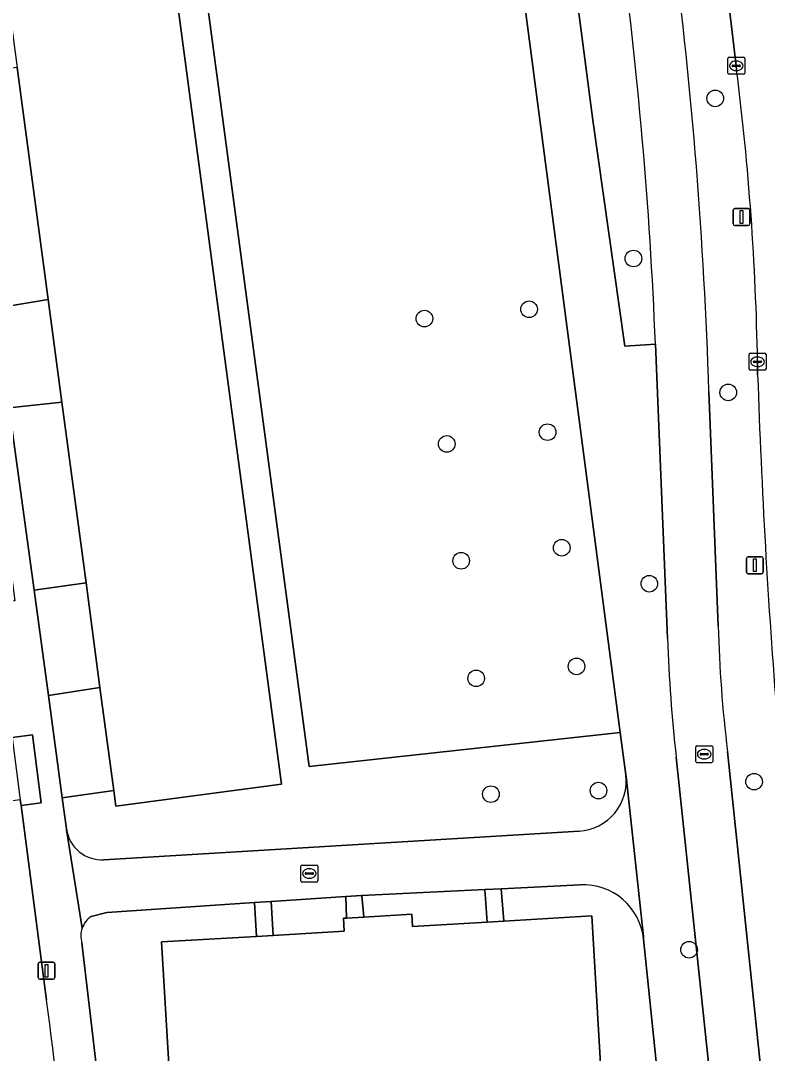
# Model space of a CAD drawing. Extents: x 160554 to 161248, y 385329 to 386506.
# Drawn here: x 161162.1 to 161206.1, y 385410.6 to 385471.5 of the extents above; entities that cross this region are included whole.
import ezdxf

# ---------------------------------------------------------------- set-up
doc = ezdxf.new("R2010")
doc.units = 0
for name, color, linetype in [('IMGEO_Berm_groen', 7, 'Continuous'), ('IMGEO_Boom', 7, 'Continuous'), ('IMGEO_Brandkraan', 7, 'Continuous'), ('IMGEO_Fietspad_gesloten', 7, 'Continuous'), ('IMGEO_Groenvoorziening', 7, 'Continuous'), ('IMGEO_Haag', 7, 'Continuous'), ('IMGEO_Kolk', 7, 'Continuous'), ('IMGEO_Lichtmast', 7, 'Continuous'), ('IMGEO_Pand', 7, 'Continuous'), ('IMGEO_Parkeervlak_open', 7, 'Continuous'), ('IMGEO_Rijbaan_lokaal_open', 7, 'Continuous'), ('IMGEO_Rijbaan_regionaal_gesloten', 7, 'Continuous'), ('IMGEO_Rioolput', 7, 'Continuous'), ('IMGEO_Voetpad_open', 7, 'Continuous')]:
    doc.layers.add(name, color=color, linetype=linetype)

msp = doc.modelspace()

# ---------------------------------------------------------------- linework, layer by layer
at = {"layer": 'IMGEO_Berm_groen'}
for points in [[(161204.254, 385468.624), (161204.232, 385468.857), (161202.834, 385480.617), (161193.933, 385548.337), (161181.828, 385640.442), (161181.314, 385641.891), (161176.955, 385654.244), (161174.214, 385653.907)], [(161175.47, 385636.99), (161171.756, 385649.564), (161171.688, 385649.237), (161173.216, 385637.527), (161185.185, 385547.215), (161188.224, 385524.163), (161191.296, 385500), (161195.785, 385465.646), (161197.661, 385452.319), (161199.47, 385452.44)], [(161205.491, 385450.631), (161205.485, 385451.409)], [(161202.621, 385449.657), (161203.163, 385435.844)], [(161203.715, 385428.436), (161207.209, 385395.073), (161209.109, 385375.432), (161209.191, 385374.309), (161209.492, 385371.406), (161209.91, 385369.306)]]:
    msp.add_lwpolyline(points, dxfattribs=at)
for centre, radius, start, end in [((160937.343, 385441.804), 262.342, 2.32361, 7.63323), ((160919.313, 385440.472), 283.457, 1.85683, 7.22527), ((161044.963, 385448.582), 160.547, 1.00895, 7.17127), ((161634.192, 385464.788), 428.934, 181.89143, 184.59841), ((161284.124, 385438.152), 80.994, 181.63302, 186.8899)]:
    msp.add_arc(centre, radius, start, end, dxfattribs=at)
at = {"layer": 'IMGEO_Boom'}
for centre in [(161202.995, 385466.933), (161198.174, 385457.495), (161192.025, 385454.504), (161185.858, 385453.952), (161203.759, 385449.6), (161193.114, 385447.258), (161187.177, 385446.567), (161193.948, 385440.443), (161188.024, 385439.676), (161199.109, 385438.324), (161194.82, 385433.45), (161188.908, 385432.746), (161205.279, 385426.654), (161189.78, 385425.918), (161196.114, 385426.129), (161201.449, 385416.749)]:
    msp.add_circle(centre, 0.489, dxfattribs=at)
at = {"layer": 'IMGEO_Brandkraan'}
for p, q in [((161178.578, 385420.814), (161178.578, 385421.666)), ((161178.653, 385421.74), (161179.505, 385421.74)), ((161178.837, 385421.234), (161178.837, 385421.246)), ((161178.88, 385421.283), (161179.278, 385421.283)), ((161179.066, 385421.52), (161179.091, 385421.52)), ((161179.321, 385421.246), (161179.321, 385421.234)), ((161179.579, 385421.666), (161179.579, 385420.814)), ((161179.505, 385420.74), (161178.653, 385420.74)), ((161179.275, 385421.197), (161178.877, 385421.197)), ((161179.089, 385420.96), (161179.064, 385420.96))]:
    msp.add_line(p, q, dxfattribs=at)
for points in [[(161178.578, 385420.814), (161178.578, 385421.666)], [(161178.653, 385421.74), (161179.505, 385421.74)], [(161179.579, 385421.666), (161179.579, 385420.814)], [(161179.505, 385420.74), (161178.653, 385420.74)]]:
    msp.add_lwpolyline(points, dxfattribs=at)
for centre, radius, start, end in [((161178.655, 385421.664), 0.0765, 91.55205, 178.44795), ((161178.655, 385421.664), 0.0765, 91.55205, 178.44795), ((161178.877, 385421.243), 0.0403, 85.87752, 175.75265), ((161178.874, 385421.233), 0.0366, 178.93798, 274.71019), ((161179.278, 385421.24), 0.043, 264.86636, 352.45326), ((161179.282, 385421.245), 0.0386, 1.73085, 96.63898), ((161179.503, 385421.664), 0.0765, 1.55205, 88.44795), ((161179.503, 385421.664), 0.0765, 1.55205, 88.44795), ((161178.655, 385420.816), 0.0765, 181.55205, 268.44795), ((161178.655, 385420.816), 0.0765, 181.55205, 268.44795), ((161179.503, 385420.816), 0.0765, 271.55205, 358.44795), ((161179.503, 385420.816), 0.0765, 271.55205, 358.44795)]:
    msp.add_arc(centre, radius, start, end, dxfattribs=at)
for centre, major_axis, ratio, start_param, end_param in [((161179.065, 385421.24), (-0.387, 0.002), 0.722429, 4.712389, 7.853982), ((161179.09, 385421.24), (-0.39, 0.002), 0.717154, 1.570796, 4.712389)]:
    msp.add_ellipse(centre, major_axis=major_axis, ratio=ratio, start_param=start_param, end_param=end_param, dxfattribs=at)
at = {"layer": 'IMGEO_Fietspad_gesloten'}
for points in [[(161199.47, 385452.44), (161200.178, 385435.092)], [(161203.163, 385435.844), (161202.621, 385449.657)], [(161200.691, 385428.101), (161206.666, 385371.615), (161206.834, 385370.098)], [(161214.699, 385366.887), (161210.219, 385366.648), (161209.91, 385369.306), (161209.492, 385371.406), (161209.191, 385374.309), (161209.109, 385375.432), (161207.209, 385395.073), (161203.715, 385428.436)]]:
    msp.add_lwpolyline(points, dxfattribs=at)
for centre, radius, start, end in [((160937.343, 385441.804), 262.342, 2.32361, 7.63323), ((160919.313, 385440.472), 283.457, 1.85683, 7.22527), ((161284.124, 385438.152), 80.994, 181.63302, 186.8899), ((161292.308, 385438.338), 92.187, 182.01797, 186.37572)]:
    msp.add_arc(centre, radius, start, end, dxfattribs=at)
at = {"layer": 'IMGEO_Groenvoorziening'}
for points in [[(161183.034, 385538.967), (161164.523, 385536.518), (161169.403, 385500), (161179.066, 385427.551), (161197.395, 385429.557), (161188.153, 385500), (161185.558, 385519.757)], [(161161.406, 385448.688), (161164.503, 385449.031), (161163.696, 385455.083), (161160.609, 385454.566)], [(161163.706, 385431.728), (161166.746, 385432.216), (161165.924, 385438.385), (161162.864, 385437.938)], [(161182.167, 385419.942), (161182.284, 385418.67), (161185.121, 385418.838), (161185.164, 385418.12), (161189.559, 385418.38), (161189.42, 385420.299)], [(161176.824, 385419.588), (161176.94, 385417.593), (161181.139, 385417.841), (161181.094, 385418.6), (161181.261, 385418.61), (161181.222, 385419.879)]]:
    msp.add_lwpolyline(points, close=True, dxfattribs=at)
for points in [[(161169.403, 385500), (161164.523, 385536.518), (161162.835, 385536.295), (161167.665, 385500), (161177.445, 385426.506), (161167.682, 385425.203), (161167.557, 385426.143), (161164.522, 385425.705), (161164.772, 385423.865)], [(161197.724, 385427.053), (161197.395, 385429.557), (161179.066, 385427.551), (161169.403, 385500)], [(161166.979, 385422.055), (161194.977, 385423.744)], [(161195.038, 385420.575), (161190.378, 385420.346), (161190.533, 385418.438), (161195.715, 385418.744), (161196.608, 385403.632), (161199.632, 385403.81), (161201.016, 385389.753), (161201.606, 385389.796), (161198.773, 385417.364)], [(161170.378, 385417.205), (161175.965, 385417.535), (161175.847, 385419.523), (161167.142, 385418.946), (161166.23, 385418.707)], [(161165.683, 385417.154), (161167.063, 385405.281), (161171.057, 385405.725), (161170.378, 385417.205)]]:
    msp.add_lwpolyline(points, dxfattribs=at)
for centre, radius, start, end in [((161194.81, 385426.677), 2.938, 273.2557, 7.34808), ((161166.849, 385424.147), 2.096, 187.72438, 273.56404), ((161195.221, 385417.01), 3.569, 5.6883, 92.94004), ((161166.984, 385417.569), 1.365, 123.51413, 160.60861), ((161166.99, 385417.569), 1.371, 160.68882, 197.59507)]:
    msp.add_arc(centre, radius, start, end, dxfattribs=at)
at = {"layer": 'IMGEO_Haag'}
for points in [[(161161.406, 385448.688), (161164.503, 385449.031), (161163.696, 385455.083), (161160.609, 385454.566)], [(161163.706, 385431.728), (161166.746, 385432.216), (161165.924, 385438.385), (161162.864, 385437.938)], [(161176.824, 385419.588), (161176.94, 385417.593), (161181.139, 385417.841), (161181.094, 385418.6), (161181.261, 385418.61), (161181.222, 385419.879)]]:
    msp.add_lwpolyline(points, close=True, dxfattribs=at)
at = {"layer": 'IMGEO_Kolk'}
for p, q in [((161203.806, 385469.357), (161204.658, 385469.357)), ((161203.731, 385468.431), (161203.731, 385469.283)), ((161203.99, 385468.851), (161203.99, 385468.863)), ((161204.428, 385468.814), (161204.03, 385468.814)), ((161204.033, 385468.9), (161204.431, 385468.9)), ((161204.219, 385469.137), (161204.244, 385469.137)), ((161204.474, 385468.863), (161204.474, 385468.851)), ((161204.732, 385469.283), (161204.732, 385468.431)), ((161204.658, 385468.357), (161203.806, 385468.357)), ((161204.242, 385468.577), (161204.217, 385468.577)), ((161204.984, 385450.983), (161204.984, 385451.835)), ((161205.059, 385451.909), (161205.911, 385451.909)), ((161205.472, 385451.689), (161205.497, 385451.689)), ((161205.985, 385451.835), (161205.985, 385450.983)), ((161205.243, 385451.403), (161205.243, 385451.415)), ((161205.681, 385451.366), (161205.283, 385451.366)), ((161205.286, 385451.452), (161205.684, 385451.452)), ((161205.495, 385451.129), (161205.47, 385451.129)), ((161205.727, 385451.415), (161205.727, 385451.403)), ((161205.911, 385450.909), (161205.059, 385450.909))]:
    msp.add_line(p, q, dxfattribs=at)
for points in [[(161203.806, 385469.357), (161204.658, 385469.357)], [(161203.731, 385468.431), (161203.731, 385469.283)], [(161204.732, 385469.283), (161204.732, 385468.431)], [(161204.658, 385468.357), (161203.806, 385468.357)], [(161204.984, 385450.983), (161204.984, 385451.835)], [(161205.059, 385451.909), (161205.911, 385451.909)], [(161205.985, 385451.835), (161205.985, 385450.983)], [(161205.911, 385450.909), (161205.059, 385450.909)]]:
    msp.add_lwpolyline(points, dxfattribs=at)
for centre, radius, start, end in [((161203.808, 385469.281), 0.0765, 91.55205, 178.44795), ((161203.808, 385469.281), 0.0765, 91.55205, 178.44795), ((161204.656, 385469.281), 0.0765, 1.55205, 88.44795), ((161204.656, 385469.281), 0.0765, 1.55205, 88.44795), ((161204.03, 385468.86), 0.0403, 85.87752, 175.75265), ((161204.027, 385468.85), 0.0366, 178.93798, 274.71019), ((161204.431, 385468.857), 0.043, 264.86636, 352.45326), ((161204.435, 385468.862), 0.0386, 1.73085, 96.63898), ((161203.808, 385468.433), 0.0765, 181.55205, 268.44795), ((161203.808, 385468.433), 0.0765, 181.55205, 268.44795), ((161204.656, 385468.433), 0.0765, 271.55205, 358.44795), ((161204.656, 385468.433), 0.0765, 271.55205, 358.44795), ((161205.061, 385451.833), 0.0765, 91.55205, 178.44795), ((161205.061, 385451.833), 0.0765, 91.55205, 178.44795), ((161205.909, 385451.833), 0.0765, 1.55205, 88.44795), ((161205.909, 385451.833), 0.0765, 1.55205, 88.44795), ((161205.283, 385451.412), 0.0403, 85.87752, 175.75265), ((161205.28, 385451.402), 0.0366, 178.93798, 274.71019), ((161205.684, 385451.409), 0.043, 264.86636, 352.45326), ((161205.688, 385451.414), 0.0386, 1.73085, 96.63898), ((161205.061, 385450.985), 0.0765, 181.55205, 268.44795), ((161205.061, 385450.985), 0.0765, 181.55205, 268.44795), ((161205.909, 385450.985), 0.0765, 271.55205, 358.44795), ((161205.909, 385450.985), 0.0765, 271.55205, 358.44795)]:
    msp.add_arc(centre, radius, start, end, dxfattribs=at)
for centre, major_axis, ratio, start_param, end_param in [((161204.218, 385468.857), (-0.387, 0.002), 0.722429, 4.712389, 7.853982), ((161204.243, 385468.857), (-0.39, 0.002), 0.717154, 1.570796, 4.712389), ((161205.471, 385451.409), (-0.387, 0.002), 0.722429, 4.712389, 7.853982), ((161205.496, 385451.409), (-0.39, 0.002), 0.717154, 1.570796, 4.712389)]:
    msp.add_ellipse(centre, major_axis=major_axis, ratio=ratio, start_param=start_param, end_param=end_param, dxfattribs=at)
at = {"layer": 'IMGEO_Lichtmast'}
for p, q in [((161204.047, 385459.542), (161204.047, 385460.342)), ((161204.047, 385460.342), (161204.047, 385459.542)), ((161204.147, 385460.442), (161204.937, 385460.442)), ((161204.937, 385460.442), (161204.147, 385460.442)), ((161205.037, 385460.342), (161205.037, 385459.542)), ((161205.037, 385459.542), (161205.037, 385460.342)), ((161204.937, 385459.442), (161204.147, 385459.442)), ((161204.147, 385459.442), (161204.937, 385459.442)), ((161204.834, 385439.01), (161204.834, 385439.81)), ((161204.834, 385439.81), (161204.834, 385439.01)), ((161204.934, 385439.91), (161205.724, 385439.91)), ((161205.724, 385439.91), (161204.934, 385439.91)), ((161205.824, 385439.81), (161205.824, 385439.01)), ((161205.824, 385439.01), (161205.824, 385439.81)), ((161205.724, 385438.91), (161204.934, 385438.91)), ((161204.934, 385438.91), (161205.724, 385438.91)), ((161163.102, 385415.109), (161163.102, 385415.909)), ((161163.102, 385415.909), (161163.102, 385415.109)), ((161163.202, 385416.009), (161163.992, 385416.009)), ((161163.992, 385416.009), (161163.202, 385416.009)), ((161164.092, 385415.909), (161164.092, 385415.109)), ((161164.092, 385415.109), (161164.092, 385415.909)), ((161163.992, 385415.009), (161163.202, 385415.009)), ((161163.202, 385415.009), (161163.992, 385415.009))]:
    msp.add_line(p, q, dxfattribs=at)
for points in [[(161204.467, 385460.317), (161204.617, 385460.317), (161204.617, 385459.567), (161204.467, 385459.567), (161204.467, 385460.317)], [(161205.254, 385439.785), (161205.404, 385439.785), (161205.404, 385439.035), (161205.254, 385439.035), (161205.254, 385439.785)], [(161163.522, 385415.884), (161163.672, 385415.884), (161163.672, 385415.134), (161163.522, 385415.134), (161163.522, 385415.884)]]:
    msp.add_lwpolyline(points, dxfattribs=at)
for centre, start, end in [((161204.147, 385460.342), 90, 180), ((161204.147, 385460.342), 90, 180), ((161204.937, 385460.342), 0, 90), ((161204.937, 385460.342), 360, 90), ((161204.147, 385459.542), 180, 270), ((161204.147, 385459.542), 180, 270), ((161204.937, 385459.542), 270, 0), ((161204.937, 385459.542), 270, 0), ((161204.934, 385439.81), 90, 180), ((161204.934, 385439.81), 90, 180), ((161205.724, 385439.81), 0, 90), ((161205.724, 385439.81), 360, 90), ((161204.934, 385439.01), 180, 270), ((161204.934, 385439.01), 180, 270), ((161205.724, 385439.01), 270, 0), ((161205.724, 385439.01), 270, 0), ((161163.202, 385415.909), 90, 180), ((161163.202, 385415.909), 90, 180), ((161163.992, 385415.909), 0, 90), ((161163.992, 385415.909), 360, 90), ((161163.202, 385415.109), 180, 270), ((161163.202, 385415.109), 180, 270), ((161163.992, 385415.109), 270, 0), ((161163.992, 385415.109), 270, 0)]:
    msp.add_arc(centre, 0.1, start, end, dxfattribs=at)
at = {"layer": 'IMGEO_Pand'}
msp.add_lwpolyline([(161154.751, 385521.904), (161156.16, 385511.34), (161156.97, 385505.27), (161156.999, 385505.056), (161157.89, 385505.175), (161158.253, 385502.453), (161157.389, 385502.337), (161157.701, 385500), (161158.836, 385491.507), (161159.664, 385485.31), (161161.067, 385474.79), (161161.872, 385468.755), (161163.696, 385455.083), (161164.503, 385449.031), (161165.924, 385438.385), (161166.746, 385432.216), (161167.557, 385426.143), (161167.682, 385425.203), (161177.445, 385426.506), (161167.665, 385500), (161162.835, 385536.295)], dxfattribs=at)
msp.add_lwpolyline([(161190.338, 385399.186), (161190.483, 385396.722), (161190.361, 385396.714), (161190.835, 385388.685), (161191.954, 385388.802), (161201.016, 385389.753), (161199.632, 385403.81), (161196.608, 385403.632), (161195.715, 385418.744), (161190.533, 385418.438), (161189.559, 385418.38), (161185.164, 385418.12), (161185.121, 385418.838), (161182.284, 385418.67), (161181.261, 385418.61), (161181.094, 385418.6), (161181.139, 385417.841), (161176.94, 385417.593), (161175.965, 385417.535), (161170.378, 385417.205), (161171.057, 385405.725), (161171.509, 385398.073), (161181.351, 385398.655), (161186.866, 385398.981)], close=True, dxfattribs=at)
at = {"layer": 'IMGEO_Parkeervlak_open'}
for points in [[(161162.096, 385425.252), (161162.052, 385425.591), (161156.615, 385424.878), (161158.334, 385411.805)], [(161163.599, 385413.775), (161162.096, 385425.252)]]:
    msp.add_lwpolyline(points, dxfattribs=at)
msp.add_arc((160946.99, 385384.637), 218.56, 4.67464, 7.66139, dxfattribs=at)
at = {"layer": 'IMGEO_Rijbaan_lokaal_open'}
for points in [[(161160.609, 385454.566), (161163.696, 385455.083), (161161.872, 385468.755), (161158.742, 385468.334)], [(161162.864, 385437.938), (161165.924, 385438.385), (161164.503, 385449.031), (161161.406, 385448.688)]]:
    msp.add_lwpolyline(points, close=True, dxfattribs=at)
at = {"layer": 'IMGEO_Rijbaan_regionaal_gesloten'}
for points in [[(161174.036, 385699.832), (161175.166, 385691.356), (161175.354, 385691.287), (161182.039, 385640.447), (161181.828, 385640.442), (161193.933, 385548.337), (161202.834, 385480.617), (161204.232, 385468.857), (161204.254, 385468.624)], [(161205.485, 385451.409), (161205.491, 385450.631)]]:
    msp.add_lwpolyline(points, dxfattribs=at)
for centre, radius, start, end in [((161044.963, 385448.582), 160.547, 1.00895, 7.17127), ((161634.192, 385464.788), 428.934, 181.89143, 184.59841)]:
    msp.add_arc(centre, radius, start, end, dxfattribs=at)
at = {"layer": 'IMGEO_Rioolput'}
for p, q in [((161201.842, 385427.849), (161201.842, 385428.701)), ((161201.917, 385428.775), (161202.769, 385428.775)), ((161202.33, 385428.555), (161202.355, 385428.555)), ((161202.843, 385428.701), (161202.843, 385427.849)), ((161202.101, 385428.269), (161202.101, 385428.281)), ((161202.539, 385428.232), (161202.141, 385428.232)), ((161202.144, 385428.318), (161202.542, 385428.318)), ((161202.353, 385427.995), (161202.328, 385427.995)), ((161202.585, 385428.281), (161202.585, 385428.269)), ((161202.769, 385427.775), (161201.917, 385427.775))]:
    msp.add_line(p, q, dxfattribs=at)
for points in [[(161201.842, 385427.849), (161201.842, 385428.701)], [(161201.917, 385428.775), (161202.769, 385428.775)], [(161202.843, 385428.701), (161202.843, 385427.849)], [(161202.769, 385427.775), (161201.917, 385427.775)]]:
    msp.add_lwpolyline(points, dxfattribs=at)
for centre, radius, start, end in [((161201.919, 385428.699), 0.0765, 91.55205, 178.44795), ((161201.919, 385428.699), 0.0765, 91.55205, 178.44795), ((161202.767, 385428.699), 0.0765, 1.55205, 88.44795), ((161202.767, 385428.699), 0.0765, 1.55205, 88.44795), ((161202.141, 385428.278), 0.0403, 85.87752, 175.75265), ((161202.138, 385428.268), 0.0366, 178.93798, 274.71019), ((161202.542, 385428.275), 0.043, 264.86636, 352.45326), ((161202.546, 385428.28), 0.0386, 1.73085, 96.63898), ((161201.919, 385427.851), 0.0765, 181.55205, 268.44795), ((161201.919, 385427.851), 0.0765, 181.55205, 268.44795), ((161202.767, 385427.851), 0.0765, 271.55205, 358.44795), ((161202.767, 385427.851), 0.0765, 271.55205, 358.44795)]:
    msp.add_arc(centre, radius, start, end, dxfattribs=at)
for centre, major_axis, ratio, start_param, end_param in [((161202.329, 385428.275), (-0.387, 0.002), 0.722429, 4.712389, 7.853982), ((161202.354, 385428.275), (-0.39, 0.002), 0.717154, 1.570796, 4.712389)]:
    msp.add_ellipse(centre, major_axis=major_axis, ratio=ratio, start_param=start_param, end_param=end_param, dxfattribs=at)
at = {"layer": 'IMGEO_Voetpad_open'}
for points in [[(161200.178, 385435.092), (161199.47, 385452.44), (161197.661, 385452.319), (161195.785, 385465.646), (161191.296, 385500), (161188.224, 385524.163), (161185.185, 385547.215), (161173.216, 385637.527), (161171.688, 385649.237), (161171.756, 385649.564), (161165.866, 385694.215), (161163.234, 385713.074), (161163.199, 385713.599)], [(161183.034, 385538.967), (161185.558, 385519.757), (161188.153, 385500), (161197.395, 385429.557), (161197.724, 385427.053), (161197.747, 385426.954), (161198.773, 385417.53), (161198.773, 385417.364), (161201.606, 385389.796), (161201.785, 385387.944), (161202.255, 385382.996), (161202.926, 385376.036), (161202.254, 385375.963), (161202.46, 385374.144), (161203.127, 385374.228), (161203.676, 385369.2), (161203.941, 385364.879)], [(161164.772, 385423.865), (161164.522, 385425.705), (161163.706, 385431.728), (161162.864, 385437.938), (161161.406, 385448.688), (161160.609, 385454.566), (161158.742, 385468.334), (161157.96, 385474.333), (161156.587, 385484.87), (161155.775, 385491.088), (161154.612, 385500), (161153.977, 385504.866), (161153.181, 385510.938), (161151.795, 385521.505)], [(161156.157, 385470.407), (161156.758, 385465.935), (161157.954, 385466.094), (161159.145, 385457.161), (161157.932, 385457), (161159.107, 385448.046), (161160.298, 385448.2), (161161.726, 385437.317), (161160.536, 385437.158), (161161.571, 385429.258), (161162.77, 385429.42), (161163.288, 385425.403), (161162.096, 385425.252), (161163.599, 385413.775)], [(161206.834, 385370.098), (161206.666, 385371.615), (161200.691, 385428.101)], [(161198.773, 385417.364), (161198.773, 385417.53), (161197.747, 385426.954), (161197.724, 385427.053)], [(161165.696, 385418.022), (161164.776, 385423.811), (161164.772, 385423.865)], [(161164.772, 385423.865), (161164.776, 385423.811), (161165.696, 385418.022)], [(161194.977, 385423.744), (161166.979, 385422.055)], [(161166.23, 385418.707), (161167.142, 385418.946), (161175.847, 385419.523), (161176.824, 385419.588), (161181.222, 385419.879), (161182.167, 385419.942), (161189.42, 385420.299)], [(161189.42, 385420.299), (161190.378, 385420.346), (161195.038, 385420.575)], [(161171.442, 385391.381), (161168.02, 385391.185), (161167.81, 385394.278), (161167.063, 385405.281), (161165.683, 385417.154)]]:
    msp.add_lwpolyline(points, dxfattribs=at)
for points in [[(161164.522, 385425.705), (161167.557, 385426.143), (161166.746, 385432.216), (161163.706, 385431.728)], [(161161.571, 385429.258), (161162.052, 385425.591), (161162.096, 385425.252), (161163.288, 385425.403), (161162.77, 385429.42)], [(161189.42, 385420.299), (161189.559, 385418.38), (161190.533, 385418.438), (161190.378, 385420.346)], [(161175.847, 385419.523), (161175.965, 385417.535), (161176.94, 385417.593), (161176.824, 385419.588)], [(161181.222, 385419.879), (161181.261, 385418.61), (161182.284, 385418.67), (161182.167, 385419.942)]]:
    msp.add_lwpolyline(points, close=True, dxfattribs=at)
for centre, radius, start, end in [((161292.308, 385438.338), 92.187, 182.01797, 186.37572), ((161194.81, 385426.677), 2.938, 273.2557, 7.34808), ((161166.849, 385424.147), 2.096, 187.72438, 273.56404), ((161195.221, 385417.01), 3.569, 5.6883, 92.94004), ((161166.984, 385417.569), 1.365, 123.51413, 160.60861), ((161166.99, 385417.569), 1.371, 160.68882, 197.59507), ((160946.99, 385384.637), 218.56, 4.67464, 7.66139)]:
    msp.add_arc(centre, radius, start, end, dxfattribs=at)

doc.saveas('drawing.dxf')
